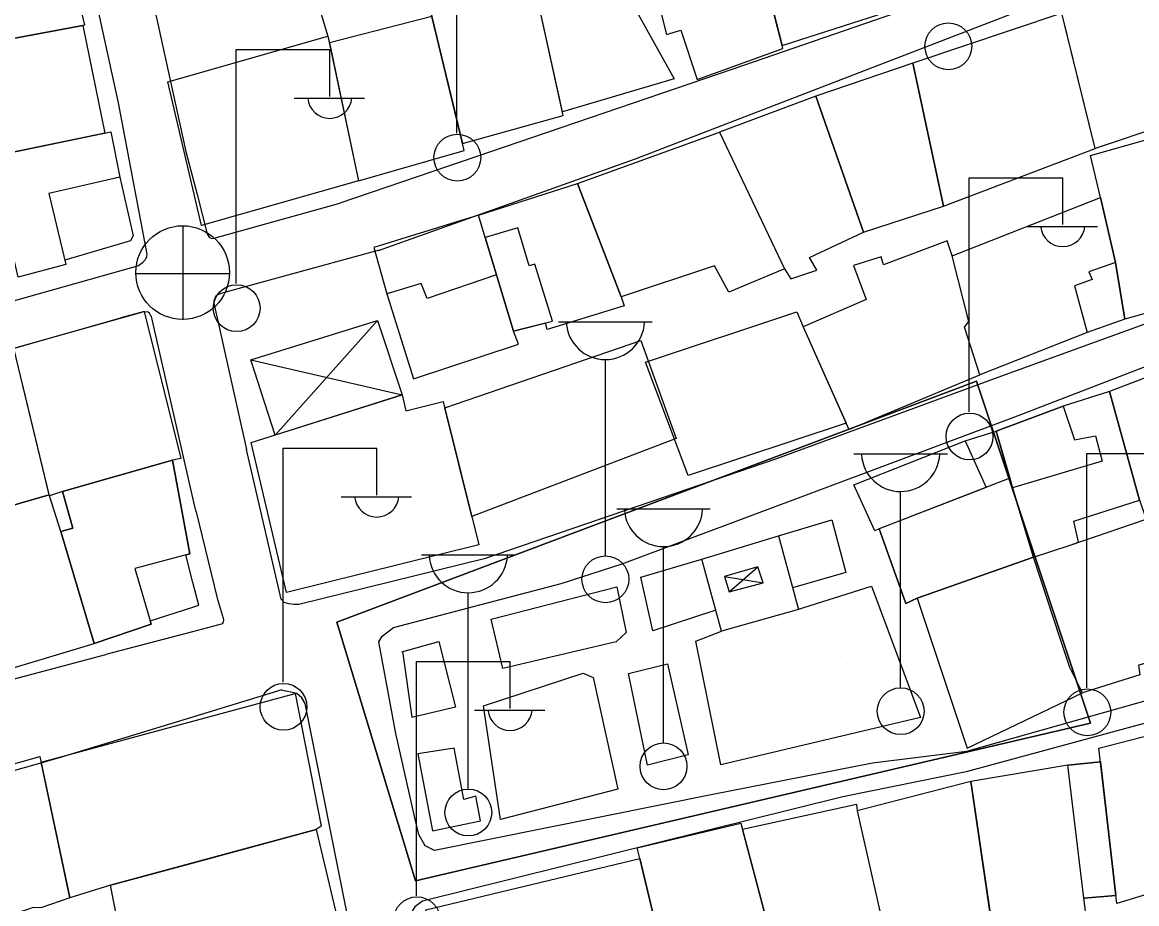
# Model space of a CAD drawing. Extents: x 417997 to 421451, y 4451742 to 4455216.
# Drawn here: x 419678.7 to 419762.1, y 4453403.4 to 4453469.3 of the extents above; entities that cross this region are included whole.
import ezdxf

# ---------------------------------------------------------------- set-up
doc = ezdxf.new("R2010")
doc.units = 0
for name, color, linetype in [('ADA', 7, 'Continuous'), ('B_Mesken', 7, 'Continuous'), ('B_Sundurma', 7, 'Continuous'), ('B_Teras', 7, 'Continuous'), ('Default', 7, 'Continuous'), ('PL_AYA_PARK_DINLENME', 7, 'Continuous'), ('PL_KON_MEV_350', 7, 'Continuous'), ('S_Cad_Sok_Lambasi', 7, 'Continuous'), ('S_Elektrik_Diregi', 7, 'Continuous'), ('S_Rogar_Kapagi', 7, 'Continuous'), ('Sinir_Tel_bir_taraf', 7, 'Continuous'), ('TR_ORTAYOGUNKONUT', 7, 'Continuous'), ('TR_PARKALANI', 7, 'Continuous'), ('Yol_Kaldirim_kenari_bordurtasi', 7, 'Continuous'), ('Yol_Sose', 7, 'Continuous')]:
    doc.layers.add(name, color=color, linetype=linetype)

# ---------------------------------------------------------------- blocks, each defined once
blk = doc.blocks.new('POINT_DISPLAY')
at = {"layer": 'Default'}
blk.add_line((0, 0), (0, 0), dxfattribs=at)

msp = doc.modelspace()

# ---------------------------------------------------------------- linework, layer by layer
at = {"layer": 'ADA'}
for p, q in [((419750.092, 4453442.453), (419702.253, 4453424.431)), ((419750.092, 4453442.453), (419702.253, 4453424.431)), ((419758.612, 4453416.895), (419750.092, 4453442.453)), ((419758.612, 4453416.895), (419750.092, 4453442.453)), ((419702.253, 4453424.431), (419708.151, 4453405.099)), ((419702.253, 4453424.431), (419708.151, 4453405.099)), ((419708.151, 4453405.099), (419758.612, 4453416.895)), ((419708.151, 4453405.099), (419758.612, 4453416.895))]:
    msp.add_line(p, q, dxfattribs=at)
at = {"layer": 'B_Mesken'}
for points in [[(419668.683, 4453466.319), (419664.799, 4453483.943), (419679.258, 4453486.668), (419683.396, 4453469.066)], [(419741.103, 4453481.428), (419737.079, 4453480.535), (419737.07, 4453480.383), (419734.159, 4453479.458), (419734.086, 4453479.797), (419732.484, 4453479.465), (419735.564, 4453467.538), (419743.407, 4453470.058)], [(419732.697, 4453478.64), (419725.005, 4453475.839), (419726.906, 4453468.357), (419727.969, 4453468.679), (419729.204, 4453465.011), (419735.618, 4453467.308), (419735.564, 4453467.538)], [(419716.557, 4453474.234), (419716.462, 4453475.052), (419721.254, 4453476.263), (419727.486, 4453465.057), (419719.133, 4453462.593)], [(419708.841, 4453472.243), (419709.368, 4453469.718), (419711.658, 4453460.218), (419719.194, 4453462.315), (419716.557, 4453474.234)], [(419756.278, 4453470.762), (419766.917, 4453474.377), (419769.387, 4453463.331), (419758.962, 4453459.844)], [(419700.99, 4453470.201), (419701.597, 4453468.229), (419701.702, 4453467.731), (419703.874, 4453457.43), (419711.784, 4453459.692), (419709.368, 4453469.718), (419708.841, 4453472.243)], [(419747.623, 4453455.522), (419758.962, 4453459.844), (419756.474, 4453469.965), (419745.325, 4453466.23)], [(419683.273, 4453469.044), (419684.929, 4453460.997), (419675.015, 4453458.956), (419671.13, 4453458.05), (419670.263, 4453461.742), (419671.277, 4453461.991), (419670.29, 4453466.619)], [(419701.597, 4453468.229), (419703.874, 4453457.43), (419692.156, 4453454.077), (419689.622, 4453464.827)], [(419741.638, 4453453.576), (419747.623, 4453455.522), (419745.325, 4453466.23), (419738.077, 4453463.743)], [(419735.733, 4453450.834), (419736.212, 4453450.087), (419738.137, 4453450.74), (419737.598, 4453451.703), (419741.638, 4453453.576), (419738.077, 4453463.743), (419730.869, 4453461.069)], [(419769.355, 4453462.362), (419771.742, 4453450.053), (419761.182, 4453447.083), (419760.477, 4453451.309), (419759.361, 4453456.167), (419758.614, 4453459.309)], [(419686.031, 4453457.706), (419687.037, 4453453.305), (419686.83, 4453452.932), (419681.916, 4453451.492), (419681.99, 4453451.175), (419678.43, 4453450.221), (419677.112, 4453456.028), (419675.776, 4453455.692), (419675.015, 4453458.956), (419685.355, 4453461.085)], [(419720.265, 4453457.234), (419730.869, 4453461.069), (419735.733, 4453450.834), (419731.575, 4453449.112), (419730.492, 4453451.059), (419723.524, 4453448.751)], [(419712.85, 4453454.851), (419720.265, 4453457.234), (419723.524, 4453448.751), (419723.748, 4453448.082), (419717.991, 4453446.3), (419717.855, 4453446.791), (419715.475, 4453446.182), (419714.196, 4453450.397), (419713.349, 4453453.19)], [(419760.477, 4453451.309), (419761.182, 4453447.083), (419758.359, 4453446.084), (419750.328, 4453442.92), (419749.183, 4453446.488), (419749.518, 4453446.907), (419748.264, 4453451.83), (419759.361, 4453456.167)], [(419705.019, 4453452.431), (419706.011, 4453448.969), (419707.994, 4453442.612), (419715.838, 4453445.21), (419715.475, 4453446.182), (419714.196, 4453450.397), (419713.349, 4453453.19), (419712.85, 4453454.851)], [(419748.264, 4453451.83), (419747.892, 4453452.93), (419743.132, 4453451.15), (419742.956, 4453451.754), (419740.899, 4453451.104), (419741.85, 4453448.563), (419737.133, 4453446.515), (419740.548, 4453438.847), (419750.328, 4453442.92), (419749.183, 4453446.488), (419749.518, 4453446.907)], [(419689.972, 4453436.531), (419681.763, 4453434.198), (419680.785, 4453433.867), (419678.107, 4453444.907), (419687.852, 4453447.645), (419690.606, 4453436.658)], [(419740.347, 4453439.298), (419728.537, 4453435.403), (419725.342, 4453443.863), (419736.647, 4453447.639), (419737.133, 4453446.515)], [(419676.417, 4453432.712), (419680.767, 4453433.942), (419678.107, 4453444.907), (419678.02, 4453445.212), (419673.515, 4453443.88)], [(419724.979, 4453445.488), (419727.629, 4453438.173), (419712.345, 4453432.336), (419710.336, 4453440.443)], [(419770.869, 4453435.119), (419769.217, 4453445.182), (419760.028, 4453441.672), (419762.278, 4453433.555), (419762.779, 4453432.139), (419768.047, 4453434.05)], [(419757.354, 4453431.995), (419762.278, 4453433.555), (419760.028, 4453441.672), (419756.575, 4453440.577), (419751.562, 4453438.71), (419752.784, 4453434.475), (419754.343, 4453429.285), (419757.086, 4453430.189), (419757.721, 4453430.406)], [(419698.491, 4453426.65), (419695.868, 4453437.857), (419707.142, 4453441.435), (419707.427, 4453440.243), (419710.213, 4453440.941), (419712.87, 4453430.215)], [(419749.227, 4453437.984), (419751.562, 4453438.71), (419752.578, 4453435.188), (419752.784, 4453434.475), (419754.343, 4453429.285), (419745.662, 4453426.223), (419744.794, 4453425.828), (419742.804, 4453431.409), (419742.49, 4453431.253), (419740.907, 4453434.703)], [(419691.504, 4453427.403), (419690.98, 4453429.46), (419691.275, 4453429.538), (419689.972, 4453436.531), (419681.763, 4453434.198), (419682.536, 4453431.468), (419681.62, 4453431.222), (419684.124, 4453422.848), (419688.373, 4453424.28), (419688.301, 4453424.525), (419691.484, 4453425.548), (419691.487, 4453425.549), (419691.94, 4453425.694), (419691.507, 4453427.392)], [(419676.883, 4453420.678), (419684.124, 4453422.848), (419681.62, 4453431.222), (419680.785, 4453433.867), (419680.767, 4453433.942), (419676.417, 4453432.712), (419676.523, 4453432.302), (419674.099, 4453431.656)], [(419757.086, 4453430.189), (419762.779, 4453432.139), (419765.59, 4453422.126), (419762.187, 4453421.212), (419762.286, 4453420.484), (419758.01, 4453419.146), (419757.075, 4453421.047), (419756.348, 4453423.207), (419754.343, 4453429.285)], [(419745.662, 4453426.223), (419749.398, 4453415.017), (419758.01, 4453419.146), (419757.075, 4453421.047), (419756.348, 4453423.207), (419754.343, 4453429.285)], [(419680.151, 4453413.962), (419699.138, 4453419.093), (419701.098, 4453409.177), (419700.722, 4453408.941), (419685.338, 4453404.768), (419682.307, 4453403.825)], [(419770.415, 4453406.388), (419760.574, 4453403.408), (419759.234, 4453415.021), (419767.922, 4453417.253)], [(419680.059, 4453414.393), (419682.307, 4453403.825), (419680.121, 4453403.09), (419679.56, 4453403.104), (419679.015, 4453402.906), (419665.67, 4453399.141), (419664.753, 4453398.871), (419662.887, 4453409.521)], [(419758.255, 4453402.637), (419758.117, 4453403.795), (419760.506, 4453404.002), (419759.352, 4453413.998), (419756.906, 4453413.738), (419749.661, 4453412.525), (419751.249, 4453401.683)], [(419751.931, 4453397.024), (419749.661, 4453412.525), (419741.176, 4453410.322), (419744.073, 4453397.416), (419747.022, 4453398.214), (419747.721, 4453395.572)], [(419732.583, 4453408.961), (419741.109, 4453410.822), (419741.176, 4453410.322), (419744.073, 4453397.416), (419744.406, 4453396.122), (419736.501, 4453394.15)], [(419724.922, 4453406.769), (419724.707, 4453407.556), (419732.463, 4453409.413), (419736.677, 4453393.486), (419728.593, 4453391.484), (419728.313, 4453392.614)], [(419687.283, 4453389.783), (419685.276, 4453397.467), (419686.716, 4453397.765), (419685.338, 4453404.768), (419700.722, 4453408.941), (419702.627, 4453400.858), (419704.181, 4453393.228)], [(419712.665, 4453385.603), (419708.906, 4453402.936), (419724.922, 4453406.769), (419728.313, 4453392.614), (419726.492, 4453392.146), (419727.099, 4453389.588)]]:
    msp.add_lwpolyline(points, close=True, dxfattribs=at)
at = {"layer": 'B_Sundurma'}
for p, q in [((419697.644, 4453438.421), (419705.293, 4453446.973)), ((419695.834, 4453444.043), (419707.142, 4453441.435)), ((419731.597, 4453426.706), (419733.749, 4453428.577)), ((419731.239, 4453427.838), (419734.137, 4453427.381))]:
    msp.add_line(p, q, dxfattribs=at)
for points in [[(419697.644, 4453438.421), (419695.834, 4453444.043), (419705.293, 4453446.973), (419707.142, 4453441.435)], [(419731.239, 4453427.838), (419731.597, 4453426.706), (419734.137, 4453427.381), (419733.749, 4453428.577)]]:
    msp.add_lwpolyline(points, close=True, dxfattribs=at)
at = {"layer": 'B_Teras'}
for points in [[(419701.702, 4453467.731), (419703.874, 4453457.43), (419711.784, 4453459.692), (419709.368, 4453469.718)], [(419678.43, 4453450.221), (419677.112, 4453456.028), (419675.776, 4453455.692), (419675.015, 4453458.956), (419685.355, 4453461.085), (419686.031, 4453457.706), (419680.739, 4453456.489), (419681.99, 4453451.175)], [(419750.328, 4453442.92), (419749.183, 4453446.488), (419749.518, 4453446.907), (419748.264, 4453451.83), (419759.361, 4453456.167), (419760.477, 4453451.309), (419758.478, 4453450.614), (419758.724, 4453450.046), (419757.426, 4453449.563), (419758.359, 4453446.084)], [(419713.349, 4453453.19), (419715.475, 4453446.182), (419718.388, 4453446.928), (419717.058, 4453451.206), (419716.636, 4453451.08), (419715.788, 4453453.904)], [(419706.011, 4453448.969), (419707.994, 4453442.612), (419715.838, 4453445.21), (419715.475, 4453446.182), (419714.196, 4453450.397), (419709.012, 4453448.639), (419708.575, 4453449.755)], [(419752.784, 4453434.475), (419751.562, 4453438.71), (419756.575, 4453440.577), (419757.413, 4453438.056), (419758.978, 4453438.352), (419759.492, 4453436.465)], [(419742.804, 4453431.409), (419742.49, 4453431.253), (419740.907, 4453434.703), (419749.227, 4453437.984), (419750.818, 4453434.508)], [(419684.124, 4453422.848), (419681.62, 4453431.222), (419682.536, 4453431.468), (419681.763, 4453434.198), (419689.972, 4453436.531), (419691.275, 4453429.538), (419687.152, 4453428.444), (419688.373, 4453424.28)], [(419754.343, 4453429.285), (419752.784, 4453434.475), (419752.578, 4453435.188), (419742.804, 4453431.409), (419744.794, 4453425.828), (419745.662, 4453426.223)], [(419758.117, 4453403.795), (419756.906, 4453413.738), (419759.352, 4453413.998), (419760.506, 4453404.002)], [(419691.198, 4453398.637), (419686.716, 4453397.765), (419685.338, 4453404.768), (419691.281, 4453406.38), (419700.722, 4453408.941), (419702.627, 4453400.858)]]:
    msp.add_lwpolyline(points, close=True, dxfattribs=at)
at = {"layer": 'PL_AYA_PARK_DINLENME'}
msp.add_lwpolyline([(419758.612, 4453416.895), (419708.151, 4453405.099), (419702.253, 4453424.431), (419750.092, 4453442.453)], close=True, dxfattribs=at)
msp.add_lwpolyline([(419758.612, 4453416.895), (419708.151, 4453405.099), (419702.253, 4453424.431), (419750.092, 4453442.453)], close=True, dxfattribs=at)
at = {"layer": 'PL_KON_MEV_350'}
msp.add_lwpolyline([(419750.092, 4453442.453), (419758.612, 4453416.895), (419708.151, 4453405.099), (419702.253, 4453424.431), (419750.092, 4453442.453)], dxfattribs=at)
msp.add_lwpolyline([(419750.092, 4453442.453), (419758.612, 4453416.895), (419708.151, 4453405.099), (419702.253, 4453424.431), (419750.092, 4453442.453)], dxfattribs=at)
at = {"layer": 'S_Cad_Sok_Lambasi'}
for p, q in [((419718.842, 4453446.89), (419725.842, 4453446.89)), ((419722.342, 4453429.39), (419722.342, 4453444.065)), ((419740.915, 4453437.025), (419747.915, 4453437.025)), ((419744.415, 4453419.525), (419744.415, 4453434.2)), ((419723.185, 4453432.907), (419730.185, 4453432.907)), ((419726.685, 4453415.407), (419726.685, 4453430.082)), ((419708.592, 4453429.458), (419715.592, 4453429.458)), ((419712.092, 4453411.958), (419712.092, 4453426.634))]:
    msp.add_line(p, q, dxfattribs=at)
for centre in [(419722.342, 4453427.64), (419744.415, 4453417.775), (419726.685, 4453413.657), (419712.092, 4453410.208)]:
    msp.add_circle(centre, 1.75, dxfattribs=at)
for centre in [(419722.342, 4453446.994), (419744.415, 4453437.129), (419726.685, 4453433.011), (419712.092, 4453429.563)]:
    msp.add_arc(centre, 2.929, 183.298, 356.90719, dxfattribs=at)
at = {"layer": 'S_Elektrik_Diregi'}
for p, q in [((419711.234, 4453460.996), (419711.234, 4453478.496)), ((419694.734, 4453449.74), (419694.734, 4453467.24)), ((419694.734, 4453467.24), (419701.734, 4453467.24)), ((419701.734, 4453463.74), (419701.734, 4453467.24)), ((419699.074, 4453463.6), (419704.324, 4453463.6)), ((419749.532, 4453440.149), (419749.532, 4453457.649)), ((419749.532, 4453457.649), (419756.532, 4453457.649)), ((419756.532, 4453454.149), (419756.532, 4453457.649)), ((419753.872, 4453454.009), (419759.122, 4453454.009)), ((419698.244, 4453419.938), (419698.244, 4453437.438)), ((419698.244, 4453437.438), (419705.244, 4453437.438)), ((419705.244, 4453433.938), (419705.244, 4453437.438)), ((419758.334, 4453419.533), (419758.334, 4453437.033)), ((419758.334, 4453437.033), (419765.334, 4453437.033)), ((419702.584, 4453433.798), (419707.834, 4453433.798)), ((419708.215, 4453403.985), (419708.215, 4453421.485)), ((419708.215, 4453421.485), (419715.215, 4453421.485)), ((419715.215, 4453417.985), (419715.215, 4453421.485)), ((419712.555, 4453417.845), (419717.806, 4453417.845))]:
    msp.add_line(p, q, dxfattribs=at)
for centre in [(419747.979, 4453467.483), (419711.27, 4453459.16), (419694.77, 4453447.904), (419749.568, 4453438.314), (419698.28, 4453418.102), (419758.37, 4453417.698), (419708.251, 4453402.15)]:
    msp.add_circle(centre, 1.75, dxfattribs=at)
for centre in [(419701.735, 4453463.753), (419756.533, 4453454.162), (419705.245, 4453433.951), (419715.216, 4453417.998)]:
    msp.add_arc(centre, 1.658, 184.83843, 355.14641, dxfattribs=at)
at = {"layer": 'S_Rogar_Kapagi'}
for p, q in [((419690.785, 4453447.038), (419690.785, 4453454.038)), ((419687.215, 4453450.503), (419694.215, 4453450.503))]:
    msp.add_line(p, q, dxfattribs=at)
msp.add_circle((419690.732, 4453450.567), 3.5, dxfattribs=at)
at = {"layer": 'Sinir_Tel_bir_taraf'}
for points in [[(419735.284, 4453430.894), (419736.772, 4453425.391), (419731.017, 4453423.771), (419729.547, 4453429.142)], [(419729.547, 4453429.142), (419735.284, 4453430.894)]]:
    msp.add_lwpolyline(points, dxfattribs=at)
at = {"layer": 'TR_ORTAYOGUNKONUT'}
msp.add_lwpolyline([(419702.253, 4453424.431), (419750.092, 4453442.453), (419758.612, 4453416.895), (419708.151, 4453405.099), (419702.253, 4453424.431)], dxfattribs=at)
msp.add_lwpolyline([(419702.253, 4453424.431), (419750.092, 4453442.453), (419758.612, 4453416.895), (419708.151, 4453405.099), (419702.253, 4453424.431)], dxfattribs=at)
at = {"layer": 'Yol_Kaldirim_kenari_bordurtasi'}
for points in [[(419735.284, 4453430.894), (419739.275, 4453432.093), (419740.317, 4453428.139), (419736.339, 4453426.993)], [(419730.592, 4453425.323), (419725.882, 4453423.796), (419724.985, 4453427.789), (419729.547, 4453429.142)], [(419723.189, 4453427.084), (419723.892, 4453423.651), (419723.135, 4453422.971), (419714.662, 4453420.974), (419713.805, 4453424.663)], [(419713.805, 4453424.663), (419723.193, 4453427.064)], [(419736.702, 4453425.371), (419742.24, 4453427.116), (419745.901, 4453417.302), (419730.975, 4453413.773), (419729.112, 4453423.007), (419731.017, 4453423.771)], [(419707.131, 4453422.217), (419709.883, 4453422.995), (419711.133, 4453418.089), (419707.882, 4453417.318)], [(419707.898, 4453417.322), (419707.192, 4453422.234)], [(419724.078, 4453420.608), (419726.978, 4453421.309), (419728.535, 4453414.527), (419725.5, 4453413.746)], [(419713.229, 4453418.18), (419720.667, 4453420.61), (419721.416, 4453420.285), (419723.267, 4453411.948), (419714.501, 4453409.67)], [(419725.5, 4453413.746), (419724.078, 4453420.608)], [(419714.501, 4453409.67), (419713.229, 4453418.18)], [(419708.307, 4453414.589), (419709.422, 4453408.824), (419713, 4453409.594), (419712.664, 4453411.435), (419711.759, 4453411.189), (419711.042, 4453415.019)], [(419711.042, 4453415.019), (419708.307, 4453414.589)]]:
    msp.add_lwpolyline(points, dxfattribs=at)
at = {"layer": 'Yol_Sose'}
for points in [[(419697.746, 4453489.756), (419723.886, 4453494.706), (419749.177, 4453498.666), (419771.075, 4453501.297), (419772.696, 4453501.406), (419773.247, 4453501.177), (419773.499, 4453500.969), (419774.071, 4453500.061), (419775.793, 4453489.656), (419777.117, 4453482.363), (419776.991, 4453481.934), (419776.665, 4453481.662), (419754.602, 4453473.624), (419731.863, 4453465.783), (419709.444, 4453458.125), (419702.477, 4453455.744)], [(419692.157, 4453488.809), (419685.433, 4453487.668), (419685.368, 4453487.631), (419685.269, 4453487.513), (419685.239, 4453487.209), (419688.597, 4453470.394), (419690.984, 4453459.626), (419691.813, 4453456.413)], [(419663.352, 4453484.817), (419679.757, 4453487.935), (419680.244, 4453487.953), (419680.429, 4453487.935), (419680.477, 4453487.909), (419680.564, 4453487.793), (419685.906, 4453463.264), (419688.047, 4453451.949), (419688.028, 4453451.754), (419687.942, 4453451.518), (419687.735, 4453451.305), (419687.431, 4453451.063), (419673.351, 4453447.103)], [(419705.372, 4453452.226), (419724.506, 4453459.04), (419757.49, 4453471.774), (419771.105, 4453476.582), (419772.806, 4453476.562), (419774.575, 4453476.449), (419775.881, 4453476.258), (419777.005, 4453475.511), (419778.048, 4453473.709), (419781.49, 4453455.431), (419781.52, 4453454.581), (419781.527, 4453453.403), (419780.999, 4453452.701), (419768.166, 4453448.715), (419751.967, 4453442.824), (419735.14, 4453436.654), (419713.273, 4453429.164), (419699.426, 4453425.747), (419699.058, 4453425.758), (419698.678, 4453425.798), (419698.33, 4453425.903), (419698.088, 4453426.159), (419695.515, 4453437.348)], [(419691.813, 4453456.413), (419691.815, 4453456.403)], [(419691.815, 4453456.403), (419692.575, 4453453.457), (419692.709, 4453453.203), (419692.902, 4453453.106), (419693.091, 4453453.127), (419702.477, 4453455.744)], [(419705.427, 4453452.241), (419693.597, 4453449.001), (419693.361, 4453448.914), (419693.237, 4453448.826), (419693.167, 4453448.726), (419693.133, 4453448.638), (419693.071, 4453448.461), (419693.064, 4453448.274), (419695.515, 4453437.348)], [(419723.593, 4453428.793), (419752.959, 4453439.775), (419774.488, 4453448.088), (419781.327, 4453449.676), (419781.918, 4453449.622), (419782.389, 4453449.426), (419782.705, 4453448.954), (419784.1, 4453439.758), (419786.25, 4453426.505), (419786.286, 4453426.133), (419786.13, 4453425.953), (419777.998, 4453422.873), (419749.346, 4453414.775), (419742.317, 4453413.898), (419730.378, 4453411.561), (419709.567, 4453407.377), (419708.867, 4453407.726), (419708.4, 4453408.571), (419708.09, 4453409.809), (419706.684, 4453416.099), (419705.392, 4453422.956), (419705.649, 4453423.396), (419706.492, 4453424.03), (419719.023, 4453427.318)], [(419691.568, 4453433.415), (419688.401, 4453447.277), (419688.34, 4453447.393), (419688.254, 4453447.531), (419688.155, 4453447.601), (419687.887, 4453447.628), (419687.783, 4453447.621), (419686.113, 4453447.172)], [(419659.483, 4453428.65), (419657.666, 4453438.052), (419657.61, 4453438.453), (419657.643, 4453438.719), (419657.771, 4453438.966), (419657.786, 4453438.983), (419658.349, 4453439.289), (419686.113, 4453447.172)], [(419691.571, 4453433.403), (419691.568, 4453433.415)], [(419691.733, 4453432.692), (419691.571, 4453433.403)], [(419691.733, 4453432.692), (419693.32, 4453426.226), (419693.757, 4453424.724), (419693.782, 4453424.593), (419693.771, 4453424.447), (419693.704, 4453424.297), (419691.468, 4453423.713)], [(419659.483, 4453428.65), (419661.594, 4453417.959), (419661.911, 4453417.471), (419662.219, 4453417.211), (419662.566, 4453417.054), (419662.897, 4453416.93), (419663.415, 4453416.819), (419663.829, 4453416.771), (419664.407, 4453416.733), (419665.412, 4453416.811), (419685.002, 4453422.022)], [(419719.023, 4453427.318), (419723.593, 4453428.793)], [(419691.465, 4453423.712), (419685.002, 4453422.022)], [(419691.468, 4453423.713), (419691.465, 4453423.712)], [(419779.314, 4453421.389), (419749.304, 4453413.255)], [(419698.148, 4453419.371), (419691.4, 4453417.308)], [(419700.914, 4453336.104), (419714.227, 4453349.038), (419714.255, 4453350.021), (419712.228, 4453357.423), (419707.636, 4453378.523), (419703.194, 4453401.877), (419699.9, 4453418.36), (419699.649, 4453418.787), (419699.281, 4453419.093), (419698.094, 4453419.355)], [(419691.397, 4453417.307), (419681.42, 4453414.258), (419663.431, 4453409.151), (419663.12, 4453409.055), (419663.043, 4453408.994), (419662.977, 4453408.904), (419662.953, 4453408.818)], [(419691.4, 4453417.308), (419691.397, 4453417.307)], [(419749.304, 4453413.255), (419740.104, 4453411.377), (419708.662, 4453403.586), (419708.091, 4453403.145), (419707.891, 4453402.837), (419707.884, 4453402.14), (419710.519, 4453390.589), (419715.448, 4453365.341), (419718.229, 4453355.389), (419718.685, 4453354.879), (419719.413, 4453354.625), (419720.257, 4453354.766), (419721.43, 4453355.406), (419734.764, 4453366.948), (419759.101, 4453386.516), (419767.094, 4453391.678)]]:
    msp.add_lwpolyline(points, dxfattribs=at)

# ---------------------------------------------------------------- block references
at = {"layer": 'TR_PARKALANI', "xscale": 0.1, "yscale": 0.10000000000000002}
for p in [(419748.29, 4453440.936), (419748.29, 4453440.936), (419748.02, 4453433.477), (419748.02, 4453433.477), (419733.248, 4453430.872), (419733.248, 4453430.872), (419736.799, 4453431.294), (419736.799, 4453431.294), (419718.476, 4453428.268), (419718.476, 4453428.268), (419736.797, 4453424.889), (419736.797, 4453424.889), (419754.681, 4453424.497), (419754.681, 4453424.497), (419739.909, 4453421.893), (419739.909, 4453421.893), (419751.569, 4453422.284), (419751.569, 4453422.284), (419725.137, 4453419.288), (419725.137, 4453419.288), (419710.364, 4453416.683), (419710.364, 4453416.683), (419727.906, 4453410.778), (419727.906, 4453410.778), (419717.025, 4453407.703), (419717.025, 4453407.703), (419718.552, 4453407.798), (419718.552, 4453407.798)]:
    msp.add_blockref('POINT_DISPLAY', p, dxfattribs=at)

doc.saveas('drawing.dxf')
